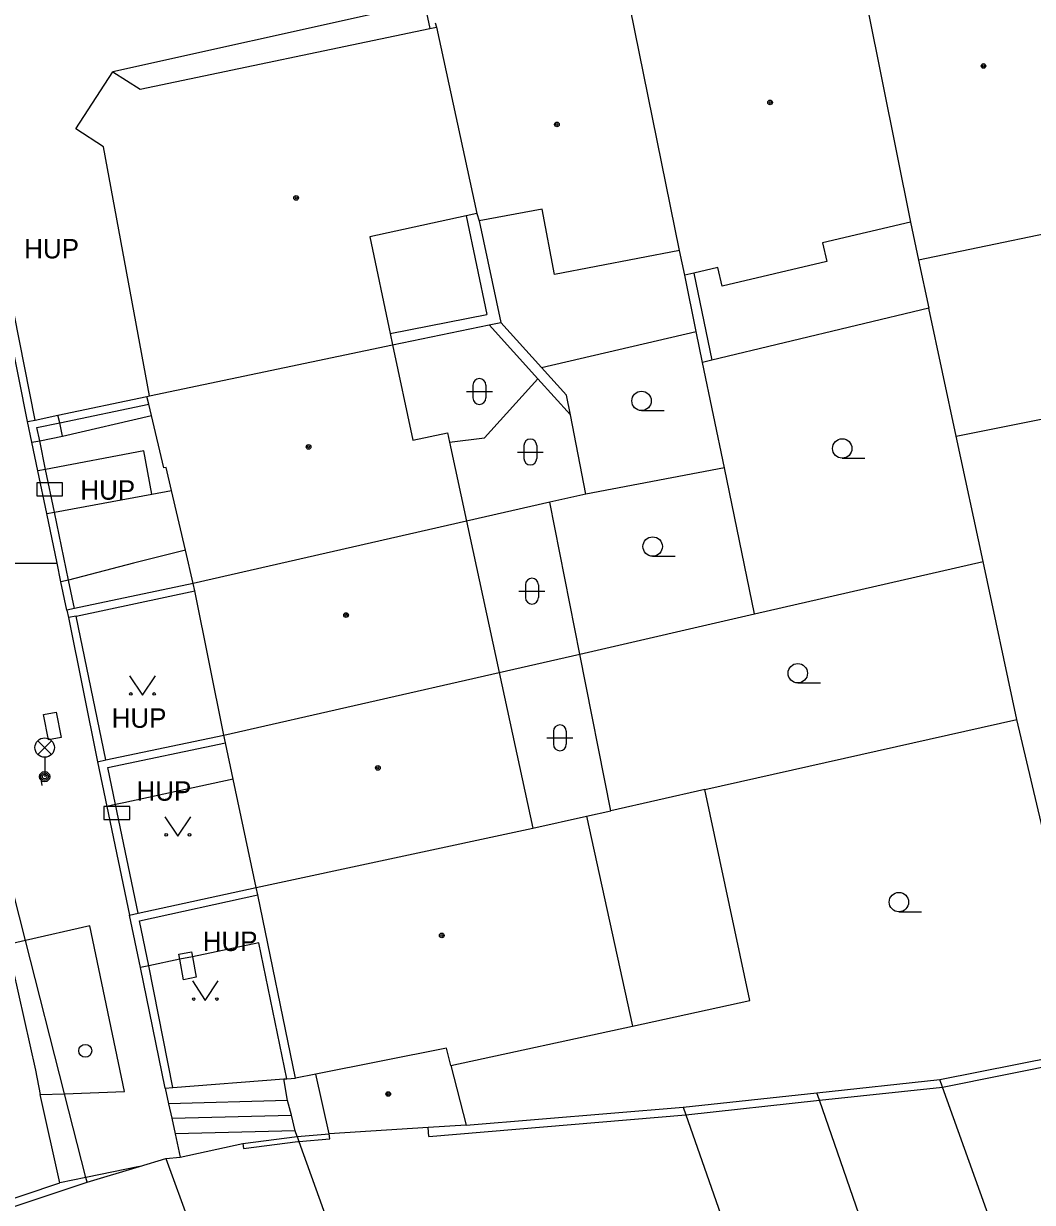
# Model space of a CAD drawing. Extents: x -596229 to -595156, y -1161237 to -1159376.
# Drawn here: x -595797.54 to -595758.54, y -1161054.1 to -1161008.52 of the extents above; entities that cross this region are included whole.
import ezdxf

# ---------------------------------------------------------------- set-up
doc = ezdxf.new("R2010")
doc.units = 0
for name, color, linetype in [('DOP - kresba z DSPS bez souradnic', 7, 'Continuous'), ('DOP - rozhrani ploch obecne', 7, 'Continuous'), ('Level 24', 7, 'Continuous'), ('Level 28', 7, 'Continuous'), ('Level 33', 7, 'Continuous'), ('Level 36', 7, 'Continuous'), ('Level 39', 7, 'Continuous'), ('plynovod - povrch.  znaky - PRIS skut. velikost', 7, 'Continuous'), ('Specificka linie pasportu komunikaci', 7, 'Continuous'), ('TM - budovy zdene_ betonove - VP', 7, 'Continuous'), ('TM - chodniky - VP', 7, 'Continuous'), ('TM - komunikace - VP', 7, 'Continuous'), ('TM - letecke snimky - pomocna linie', 7, 'Continuous'), ('TM - plot drateny_ kovovy - VP', 7, 'Continuous'), ('TM - podezdivka plotu - VP', 7, 'Continuous'), ('TM - popis objektu', 7, 'Continuous'), ('TM - rozhrani ploch obecne - VP', 7, 'Continuous'), ('TM - vjezd na pozemek', 7, 'Continuous'), ('TM - zabradli - VP', 7, 'Continuous')]:
    doc.layers.add(name, color=color, linetype=linetype)

msp = doc.modelspace()

# ---------------------------------------------------------------- linework, layer by layer
at = {"layer": 'DOP - kresba z DSPS bez souradnic'}
for points in [[(-595780.43, -1161015.96), (-595779.63, -1161019.77)], [(-595771.63, -1161018.17), (-595770.93, -1161021.53)], [(-595783.36, -1161020.51), (-595779.63, -1161019.77)], [(-595777.66, -1161022.26), (-595779.54, -1161020.17)], [(-595779.72, -1161024.54), (-595777.66, -1161022.26)], [(-595777.66, -1161022.26), (-595776.4, -1161023.65)], [(-595781.07, -1161024.7), (-595779.72, -1161024.54)], [(-595762.02, -1161049.64), (-595752.34, -1161047.7)], [(-595766.77, -1161050.15), (-595762.02, -1161049.64)], [(-595771.94, -1161050.71), (-595766.77, -1161050.15)], [(-595781.87, -1161051.55), (-595771.94, -1161050.71)]]:
    msp.add_lwpolyline(points, dxfattribs=at)
at = {"layer": 'DOP - rozhrani ploch obecne'}
for points in [[(-595779.92, -1161016.15), (-595779.09, -1161020.08)], [(-595762.94, -1161017.67), (-595762.55, -1161019.53)], [(-595771.54, -1161020.43), (-595771.98, -1161018.25)], [(-595762.55, -1161019.53), (-595770.93, -1161021.53)], [(-595761.49, -1161024.48), (-595762.55, -1161019.53)], [(-595779.54, -1161020.17), (-595779.09, -1161020.08)], [(-595779.09, -1161020.08), (-595777.52, -1161021.82)], [(-595783.27, -1161020.94), (-595779.54, -1161020.17)], [(-595777.52, -1161021.82), (-595771.54, -1161020.43)], [(-595771.29, -1161021.62), (-595771.54, -1161020.43)], [(-595776.55, -1161022.89), (-595777.52, -1161021.82)], [(-595770.93, -1161021.53), (-595771.29, -1161021.62)], [(-595770.44, -1161025.7), (-595771.29, -1161021.62)], [(-595776.4, -1161023.65), (-595776.55, -1161022.89)], [(-595761.49, -1161024.48), (-595753.96, -1161022.97)], [(-595775.8, -1161026.71), (-595776.4, -1161023.65)], [(-595760.45, -1161029.32), (-595761.49, -1161024.48)], [(-595770.44, -1161025.7), (-595775.8, -1161026.71)], [(-595769.28, -1161031.34), (-595770.44, -1161025.7)], [(-595775.8, -1161026.71), (-595777.2, -1161027.03)], [(-595777.2, -1161027.03), (-595780.42, -1161027.76)], [(-595776.04, -1161032.9), (-595777.2, -1161027.03)], [(-595769.28, -1161031.34), (-595760.45, -1161029.32)], [(-595759.14, -1161035.43), (-595760.45, -1161029.32)], [(-595776.04, -1161032.9), (-595769.28, -1161031.34)], [(-595779.15, -1161033.61), (-595776.04, -1161032.9)], [(-595774.84, -1161038.96), (-595776.04, -1161032.9)], [(-595771.2, -1161038.14), (-595759.14, -1161035.43)], [(-595756.99, -1161044.54), (-595759.14, -1161035.43)], [(-595771.2, -1161038.14), (-595774.84, -1161038.96)], [(-595769.46, -1161046.3), (-595771.2, -1161038.14)], [(-595775.77, -1161039.17), (-595774.84, -1161038.96)], [(-595774, -1161047.29), (-595769.46, -1161046.3)], [(-595762.12, -1161049.35), (-595756.14, -1161048.16)], [(-595766.87, -1161049.86), (-595762.12, -1161049.35)], [(-595762.02, -1161049.64), (-595762.12, -1161049.35)], [(-595760.56, -1161053.7), (-595762.02, -1161049.64)], [(-595772.04, -1161050.42), (-595766.87, -1161049.86)], [(-595766.77, -1161050.15), (-595766.87, -1161049.86)], [(-595761.49, -1161065.42), (-595766.77, -1161050.15)], [(-595780.43, -1161051.12), (-595772.04, -1161050.42)], [(-595772.04, -1161050.42), (-595771.94, -1161050.71)], [(-595771.94, -1161050.71), (-595768.44, -1161060.69)], [(-595786.96, -1161051.55), (-595786.89, -1161051.75)], [(-595786.89, -1161051.75), (-595785.47, -1161055.73)], [(-595792.04, -1161052.4), (-595782.63, -1161078.18)], [(-595753.58, -1161073.23), (-595760.56, -1161053.7)]]:
    msp.add_lwpolyline(points, dxfattribs=at)
at = {"layer": 'Level 24'}
for points in [[(-595797.028, -1161026.779), (-595796.028, -1161026.779), (-595796.028, -1161026.279), (-595797.028, -1161026.279)], [(-595794.428, -1161039.299), (-595793.428, -1161039.299), (-595793.428, -1161038.799), (-595794.428, -1161038.799)]]:
    msp.add_lwpolyline(points, close=True, dxfattribs=at)
at = {"layer": 'Level 28'}
msp.add_circle((-595795.15, -1161048.24), 0.25, dxfattribs=at)
at = {"layer": 'Level 33'}
for p, q in [((-595796.985, -1161036.78), (-595796.455, -1161036.25)), ((-595796.985, -1161036.25), (-595796.455, -1161036.78)), ((-595796.72, -1161036.89), (-595796.72, -1161037.64))]:
    msp.add_line(p, q, dxfattribs=at)
for centre, radius in [((-595796.72, -1161036.515), 0.375), ((-595796.72, -1161037.64), 0.2), ((-595796.72, -1161037.64), 0.145), ((-595796.72, -1161037.64), 0.0876)]:
    msp.add_circle(centre, radius, dxfattribs=at)
at = {"layer": 'Level 36'}
for p, q in [((-595780.416, -1161022.746), (-595779.416, -1161022.746)), ((-595780.166, -1161022.496), (-595780.166, -1161022.996)), ((-595779.666, -1161022.496), (-595779.666, -1161022.996)), ((-595773.65, -1161023.485), (-595772.775, -1161023.485)), ((-595778.446, -1161025.086), (-595777.446, -1161025.086)), ((-595778.196, -1161024.836), (-595778.196, -1161025.336)), ((-595777.696, -1161024.836), (-595777.696, -1161025.336)), ((-595765.89, -1161025.325), (-595765.015, -1161025.325)), ((-595773.22, -1161029.115), (-595772.345, -1161029.115)), ((-595778.386, -1161030.466), (-595777.386, -1161030.466)), ((-595778.136, -1161030.216), (-595778.136, -1161030.716)), ((-595777.636, -1161030.216), (-595777.636, -1161030.716)), ((-595767.61, -1161034.015), (-595766.735, -1161034.015)), ((-595777.056, -1161035.886), (-595777.056, -1161036.386)), ((-595776.556, -1161035.886), (-595776.556, -1161036.386)), ((-595777.306, -1161036.136), (-595776.306, -1161036.136)), ((-595763.7, -1161042.865), (-595762.825, -1161042.865))]:
    msp.add_line(p, q, dxfattribs=at)
for points in [[(-595793.44, -1161033.74), (-595792.94, -1161034.49), (-595792.44, -1161033.74)], [(-595792.07, -1161039.19), (-595791.57, -1161039.94), (-595791.07, -1161039.19)], [(-595791.01, -1161045.54), (-595790.51, -1161046.29), (-595790.01, -1161045.54)]]:
    msp.add_lwpolyline(points, dxfattribs=at)
for centre, radius in [((-595773.65, -1161023.11), 0.375), ((-595765.89, -1161024.95), 0.375), ((-595773.22, -1161028.74), 0.375), ((-595767.61, -1161033.64), 0.375), ((-595793.39, -1161034.44), 0.05), ((-595792.491, -1161034.44), 0.05), ((-595792.02, -1161039.89), 0.05), ((-595791.121, -1161039.89), 0.05), ((-595763.7, -1161042.49), 0.375), ((-595790.96, -1161046.24), 0.05), ((-595790.061, -1161046.24), 0.05)]:
    msp.add_circle(centre, radius, dxfattribs=at)
for centre, start, end in [((-595779.916, -1161022.496), 0, 180), ((-595779.916, -1161022.996), 180, 0), ((-595777.946, -1161024.836), 0, 180), ((-595777.946, -1161025.336), 180, 0), ((-595777.886, -1161030.216), 0, 180), ((-595777.886, -1161030.716), 180, 0), ((-595776.806, -1161035.886), 0, 180), ((-595776.806, -1161036.386), 180, 0)]:
    msp.add_arc(centre, 0.25, start, end, dxfattribs=at)
at = {"layer": 'Level 39'}
for centre, radius in [((-595760.43, -1161010.16), 0.09), ((-595760.43, -1161010.16), 0.0398), ((-595768.68, -1161011.57), 0.09), ((-595768.68, -1161011.57), 0.0398), ((-595776.92, -1161012.42), 0.09), ((-595776.92, -1161012.42), 0.0398), ((-595787, -1161015.26), 0.09), ((-595787, -1161015.26), 0.0398), ((-595786.52, -1161024.89), 0.09), ((-595786.52, -1161024.89), 0.0398), ((-595785.07, -1161031.39), 0.09), ((-595785.07, -1161031.39), 0.0398), ((-595783.84, -1161037.3), 0.09), ((-595783.84, -1161037.3), 0.0398), ((-595781.37, -1161043.78), 0.09), ((-595781.37, -1161043.78), 0.0398), ((-595783.44, -1161049.91), 0.09), ((-595783.44, -1161049.91), 0.0398)]:
    msp.add_circle(centre, radius, dxfattribs=at)
at = {"layer": 'plynovod - povrch.  znaky - PRIS skut. velikost'}
for points in [[(-595796.57, -1161036.22), (-595796.76, -1161035.24), (-595796.27, -1161035.15), (-595796.08, -1161036.13), (-595796.57, -1161036.22)], [(-595791.5, -1161044.7), (-595791.54, -1161044.5), (-595791.05, -1161044.41), (-595791.01, -1161044.6)], [(-595791.35, -1161045.49), (-595791.5, -1161044.7)], [(-595791.01, -1161044.6), (-595790.86, -1161045.39), (-595791.35, -1161045.49)]]:
    msp.add_lwpolyline(points, dxfattribs=at)
at = {"layer": 'Specificka linie pasportu komunikaci'}
for points in [[(-595796.14, -1161023.96), (-595796.21, -1161023.66)], [(-595796.03, -1161024.47), (-595792.59, -1161023.68)], [(-595796.03, -1161024.47), (-595796.14, -1161023.96)], [(-595797.21, -1161024.71), (-595796.91, -1161024.65)], [(-595796.91, -1161024.65), (-595796.03, -1161024.47)], [(-595792.58, -1161026.71), (-595792.89, -1161025.04), (-595796.69, -1161025.76)], [(-595796.69, -1161025.76), (-595796.98, -1161025.81)], [(-595796.34, -1161027.41), (-595792.58, -1161026.71)], [(-595792.58, -1161026.71), (-595791.82, -1161026.57)], [(-595796.64, -1161027.47), (-595796.34, -1161027.41)], [(-595791.28, -1161028.88), (-595793.28, -1161029.39), (-595795.8, -1161030.04)], [(-595801.18, -1161029.4), (-595800, -1161029.39), (-595796.24, -1161029.39)], [(-595795.8, -1161030.04), (-595796.09, -1161030.11)], [(-595789.43, -1161037.73), (-595793.66, -1161038.65), (-595793.98, -1161038.72)], [(-595793.98, -1161038.72), (-595794.15, -1161038.76), (-595794.32, -1161038.79)], [(-595795.95, -1161049.9), (-595793.64, -1161049.81), (-595794.97, -1161043.41), (-595797.46, -1161043.98)], [(-595797.46, -1161043.98), (-595798.13, -1161044.13)], [(-595798.13, -1161044.13), (-595797.95, -1161045.07), (-595797.08, -1161048.99), (-595796.9, -1161049.93)], [(-595787.36, -1161049.32), (-595788.44, -1161044.07), (-595791.01, -1161044.6)], [(-595791.5, -1161044.7), (-595792.7, -1161044.95)], [(-595791.01, -1161044.6), (-595791.5, -1161044.7)], [(-595792.7, -1161044.95), (-595793.02, -1161045.02)], [(-595787.33, -1161050.16), (-595787.48, -1161049.33)], [(-595796.9, -1161049.93), (-595795.95, -1161049.9)], [(-595796.13, -1161053.35), (-595796.9, -1161049.93)], [(-595787.33, -1161050.16), (-595791.93, -1161050.29)], [(-595787.18, -1161050.73), (-595787.33, -1161050.16)], [(-595791.8, -1161050.85), (-595787.18, -1161050.73)], [(-595787.04, -1161051.33), (-595787.18, -1161050.73)], [(-595787.04, -1161051.33), (-595791.67, -1161051.45)], [(-595786.96, -1161051.55), (-595787.04, -1161051.33)], [(-595793.06, -1161052.71), (-595795.13, -1161053.14)], [(-595801.89, -1161055.28), (-595796.13, -1161053.35)], [(-595795.13, -1161053.14), (-595796.13, -1161053.35)]]:
    msp.add_lwpolyline(points, dxfattribs=at)
at = {"layer": 'TM - budovy zdene_ betonove - VP'}
for points in [[(-595765.45, -1161005.22), (-595763.25, -1161016.2)], [(-595772.18, -1161017.3), (-595774.26, -1161007.06)], [(-595781.83, -1161008.71), (-595781.58, -1161008.66)], [(-595781.62, -1161008.49), (-595781.58, -1161008.66)], [(-595781.58, -1161008.66), (-595780.01, -1161015.87)], [(-595793.03, -1161011.06), (-595781.83, -1161008.71)], [(-595795.51, -1161012.59), (-595794.08, -1161010.38)], [(-595794.08, -1161010.38), (-595793.03, -1161011.06)], [(-595794.44, -1161013.28), (-595795.51, -1161012.59)], [(-595792.67, -1161022.92), (-595794.44, -1161013.28)], [(-595780.43, -1161015.96), (-595784.15, -1161016.77)], [(-595780.01, -1161015.87), (-595780.43, -1161015.96)], [(-595780.01, -1161015.87), (-595779.92, -1161016.15)], [(-595777.49, -1161015.69), (-595779.92, -1161016.15)], [(-595777.01, -1161018.22), (-595777.49, -1161015.69)], [(-595763.25, -1161016.2), (-595766.66, -1161017)], [(-595763.25, -1161016.2), (-595762.94, -1161017.67)], [(-595755.38, -1161016.09), (-595762.94, -1161017.67)], [(-595784.15, -1161016.77), (-595783.36, -1161020.51)], [(-595772.18, -1161017.3), (-595777.01, -1161018.22)], [(-595771.98, -1161018.25), (-595772.18, -1161017.3)], [(-595766.66, -1161017), (-595766.49, -1161017.72)], [(-595766.49, -1161017.72), (-595770.53, -1161018.67)], [(-595771.63, -1161018.17), (-595771.98, -1161018.25)], [(-595770.7, -1161017.95), (-595771.63, -1161018.17)], [(-595770.53, -1161018.67), (-595770.7, -1161017.95)], [(-595783.36, -1161020.51), (-595783.27, -1161020.94)], [(-595792.67, -1161022.92), (-595783.27, -1161020.94)], [(-595783.27, -1161020.94), (-595782.49, -1161024.63)], [(-595792.77, -1161022.94), (-595792.67, -1161022.92)], [(-595792.7, -1161023.23), (-595792.77, -1161022.94)], [(-595792.59, -1161023.68), (-595792.7, -1161023.23)], [(-595792.12, -1161025.7), (-595792.59, -1161023.68)], [(-595782.49, -1161024.63), (-595781.15, -1161024.35)], [(-595781.15, -1161024.35), (-595781.07, -1161024.7)], [(-595781.07, -1161024.7), (-595780.42, -1161027.76)], [(-595792.03, -1161025.68), (-595792.12, -1161025.7)], [(-595791.82, -1161026.57), (-595792.03, -1161025.68)], [(-595791.28, -1161028.88), (-595791.82, -1161026.57)], [(-595780.42, -1161027.76), (-595790.98, -1161030.17)], [(-595780.42, -1161027.76), (-595779.15, -1161033.61)], [(-595790.98, -1161030.17), (-595791.28, -1161028.88)], [(-595790.92, -1161030.46), (-595790.98, -1161030.17)], [(-595789.79, -1161036.04), (-595790.92, -1161030.46)], [(-595789.79, -1161036.04), (-595779.15, -1161033.61)], [(-595779.15, -1161033.61), (-595777.85, -1161039.63)], [(-595789.73, -1161036.33), (-595789.79, -1161036.04)], [(-595789.43, -1161037.73), (-595789.73, -1161036.33)], [(-595788.54, -1161041.92), (-595789.43, -1161037.73)], [(-595777.85, -1161039.63), (-595775.77, -1161039.17)], [(-595775.77, -1161039.17), (-595774, -1161047.29)], [(-595788.54, -1161041.92), (-595777.85, -1161039.63)], [(-595788.48, -1161042.21), (-595788.54, -1161041.92)], [(-595787.03, -1161049.3), (-595788.48, -1161042.21)], [(-595781.02, -1161048.81), (-595774, -1161047.29)], [(-595781.19, -1161048.14), (-595786.24, -1161049.14)], [(-595781.02, -1161048.81), (-595781.19, -1161048.14)], [(-595781.02, -1161048.81), (-595780.43, -1161051.12)], [(-595786.24, -1161049.14), (-595787.03, -1161049.3)], [(-595785.72, -1161051.45), (-595786.24, -1161049.14)], [(-595781.9, -1161051.21), (-595785.72, -1161051.45)], [(-595780.43, -1161051.12), (-595781.9, -1161051.21)]]:
    msp.add_lwpolyline(points, dxfattribs=at)
at = {"layer": 'TM - chodniky - VP'}
for points in [[(-595791.76, -1161049.66), (-595787.48, -1161049.33)], [(-595787.48, -1161049.33), (-595787.36, -1161049.32)], [(-595787.36, -1161049.32), (-595787.03, -1161049.3)]]:
    msp.add_lwpolyline(points, dxfattribs=at)
at = {"layer": 'TM - komunikace - VP'}
for points in [[(-595797.46, -1161043.98), (-595800.43, -1161032.34)], [(-595795.95, -1161049.9), (-595797.46, -1161043.98)], [(-595795.13, -1161053.14), (-595795.95, -1161049.9)], [(-595795.08, -1161053.32), (-595795.13, -1161053.14)]]:
    msp.add_lwpolyline(points, dxfattribs=at)
at = {"layer": 'TM - letecke snimky - pomocna linie'}
for points in [[(-595784.15, -1161004.46), (-595783.4, -1161008.01), (-595794.08, -1161010.38)], [(-595795.5, -1161031.43), (-595795.8, -1161031.49)]]:
    msp.add_lwpolyline(points, dxfattribs=at)
at = {"layer": 'TM - plot drateny_ kovovy - VP'}
for points in [[(-595782.88, -1161003.8), (-595781.83, -1161008.71)], [(-595797.09, -1161023.85), (-595799.74, -1161010.48), (-595797.7, -1161007.34), (-595784.15, -1161004.46)], [(-595796.14, -1161023.96), (-595792.7, -1161023.23)], [(-595796.91, -1161024.65), (-595797.02, -1161024.14), (-595796.14, -1161023.96)], [(-595796.69, -1161025.76), (-595796.91, -1161024.65)], [(-595796.34, -1161027.41), (-595796.69, -1161025.76)], [(-595795.8, -1161030.04), (-595796.34, -1161027.41)], [(-595795.57, -1161031.14), (-595795.8, -1161030.04)], [(-595795.5, -1161031.43), (-595790.92, -1161030.46)], [(-595794.35, -1161036.99), (-595795.5, -1161031.43)], [(-595793.98, -1161038.72), (-595794.28, -1161037.28), (-595789.73, -1161036.33)], [(-595793.11, -1161042.92), (-595793.98, -1161038.72)], [(-595792.7, -1161044.95), (-595793.05, -1161043.21), (-595788.48, -1161042.21)], [(-595791.76, -1161049.66), (-595792.7, -1161044.95)], [(-595792.06, -1161049.68), (-595791.76, -1161049.66)], [(-595793.06, -1161052.71), (-595792.04, -1161052.4)], [(-595792.04, -1161052.4), (-595791.48, -1161052.35)], [(-595795.08, -1161053.32), (-595793.06, -1161052.71)], [(-595801.84, -1161055.57), (-595795.08, -1161053.32)]]:
    msp.add_lwpolyline(points, dxfattribs=at)
at = {"layer": 'TM - podezdivka plotu - VP'}
for points in [[(-595797.38, -1161023.91), (-595800.08, -1161010.4)], [(-595796.21, -1161023.66), (-595792.77, -1161022.94)], [(-595797.09, -1161023.85), (-595796.21, -1161023.66)], [(-595797.38, -1161023.91), (-595797.09, -1161023.85)], [(-595797.21, -1161024.71), (-595797.38, -1161023.91)], [(-595796.98, -1161025.81), (-595797.21, -1161024.71)], [(-595796.64, -1161027.47), (-595796.98, -1161025.81)], [(-595796.24, -1161029.39), (-595796.64, -1161027.47)], [(-595796.09, -1161030.11), (-595796.24, -1161029.39)], [(-595795.86, -1161031.2), (-595796.09, -1161030.11)], [(-595790.98, -1161030.17), (-595795.57, -1161031.14)], [(-595795.57, -1161031.14), (-595795.86, -1161031.2)], [(-595795.86, -1161031.2), (-595795.8, -1161031.49)], [(-595795.8, -1161031.49), (-595794.68, -1161037.06)], [(-595794.35, -1161036.99), (-595789.79, -1161036.04)], [(-595794.68, -1161037.06), (-595794.35, -1161036.99)], [(-595794.68, -1161037.06), (-595794.32, -1161038.79)], [(-595794.32, -1161038.79), (-595793.44, -1161042.99)], [(-595793.11, -1161042.92), (-595788.54, -1161041.92)], [(-595793.44, -1161042.99), (-595793.11, -1161042.92)], [(-595793.02, -1161045.02), (-595793.44, -1161042.99)], [(-595792.06, -1161049.68), (-595793.02, -1161045.02)]]:
    msp.add_lwpolyline(points, dxfattribs=at)
at = {"layer": 'TM - rozhrani ploch obecne - VP'}
for points in [[(-595789.06, -1161051.82), (-595786.96, -1161051.55)], [(-595786.96, -1161051.55), (-595785.72, -1161051.45)], [(-595786.89, -1161051.75), (-595785.7, -1161051.65), (-595785.72, -1161051.45)], [(-595781.87, -1161051.55), (-595781.9, -1161051.21)], [(-595791.48, -1161052.35), (-595789.06, -1161051.82)], [(-595789.06, -1161051.82), (-595789.03, -1161052.02), (-595786.94, -1161051.75), (-595786.89, -1161051.75)]]:
    msp.add_lwpolyline(points, dxfattribs=at)
at = {"layer": 'TM - vjezd na pozemek'}
for points in [[(-595792.06, -1161049.68), (-595791.93, -1161050.29)], [(-595791.93, -1161050.29), (-595791.8, -1161050.85)], [(-595791.8, -1161050.85), (-595791.67, -1161051.45)], [(-595791.67, -1161051.45), (-595791.48, -1161052.35)]]:
    msp.add_lwpolyline(points, dxfattribs=at)
at = {"layer": 'TM - zabradli - VP'}
msp.add_lwpolyline([(-595796.89, -1161037.57), (-595796.83, -1161037.98)], dxfattribs=at)

# ---------------------------------------------------------------- texts
at = {"layer": 'TM - popis objektu'}
for p in [(-595797.51, -1161017.6), (-595795.34, -1161026.93), (-595794.13, -1161035.75), (-595793.17, -1161038.57), (-595790.61, -1161044.38)]:
    msp.add_text('HUP', height=0.75, dxfattribs=at).set_placement(p)

doc.saveas('drawing.dxf')
